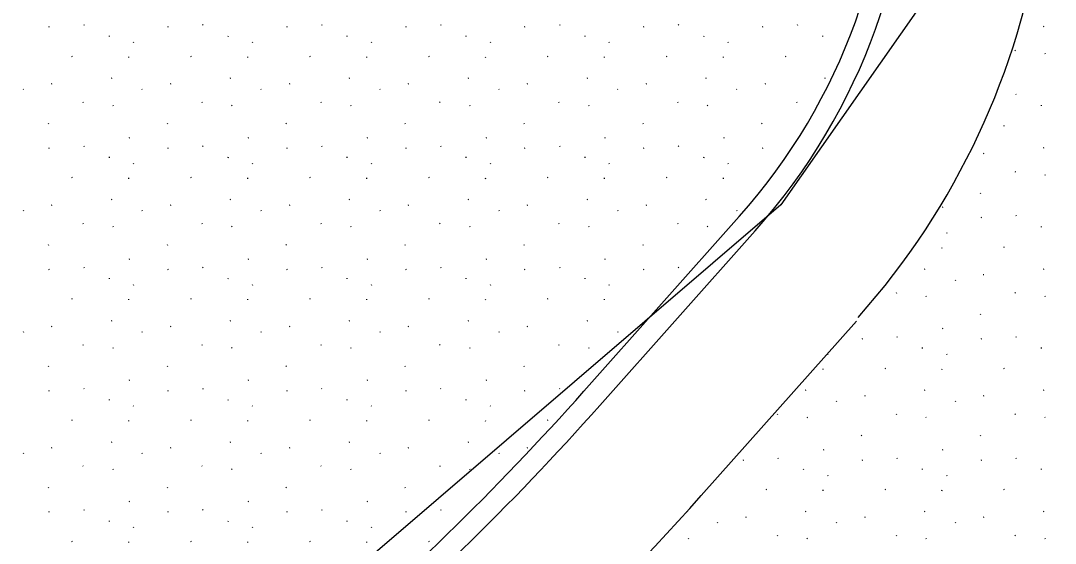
# Model space of a CAD drawing. Extents: x 419396 to 421519, y 4453567 to 4456767.
# Drawn here: x 420928.3 to 421000.8, y 4455168 to 4455204.5 of the extents above; entities that cross this region are included whole.
import ezdxf

# ---------------------------------------------------------------- set-up
doc = ezdxf.new("R2010")
doc.units = 0
for name, color, linetype in [('0_KADASTRO', 7, 'Continuous'), ('Level 41', 7, 'Continuous'), ('Level 62', 7, 'Continuous')]:
    doc.layers.add(name, color=color, linetype=linetype)

msp = doc.modelspace()

# ---------------------------------------------------------------- linework, layer by layer
at = {"layer": '0_KADASTRO'}
msp.add_lwpolyline([(421128.218, 4455437.471), (421062.987, 4455307.75), (421022.211, 4455249.632), (420981.54, 4455191.664), (420919.088, 4455138.161), (420909.418, 4455143.046), (420905.841, 4455146.038), (420901.437, 4455149.953), (420897.849, 4455154.52), (420894.913, 4455159.74), (420892.303, 4455165.122), (420890.509, 4455172.625), (420889.849, 4455182.58), (420910.449, 4455560.119)], dxfattribs=at)
at = {"layer": 'Level 41'}
for p, q in [((420930.294, 4455204.114), (420930.248, 4455204.091)), ((420932.703, 4455204.278), (420932.731, 4455204.234)), ((420938.627, 4455204.114), (420938.58, 4455204.091)), ((420941.035, 4455204.278), (420941.063, 4455204.234)), ((420946.959, 4455204.114), (420946.912, 4455204.091)), ((420949.367, 4455204.278), (420949.395, 4455204.234)), ((420955.291, 4455204.114), (420955.244, 4455204.091)), ((420957.7, 4455204.278), (420957.728, 4455204.234)), ((420963.623, 4455204.114), (420963.576, 4455204.091)), ((420966.032, 4455204.278), (420966.06, 4455204.234)), ((420971.955, 4455204.114), (420971.909, 4455204.091)), ((420974.364, 4455204.278), (420974.392, 4455204.234)), ((420980.288, 4455204.114), (420980.241, 4455204.091)), ((420982.696, 4455204.278), (420982.724, 4455204.234)), ((420999.973, 4455204.143), (420999.926, 4455204.12)), ((420934.503, 4455203.449), (420934.51, 4455203.5)), ((420942.835, 4455203.449), (420942.842, 4455203.5)), ((420951.167, 4455203.449), (420951.174, 4455203.5)), ((420959.499, 4455203.449), (420959.507, 4455203.5)), ((420967.831, 4455203.449), (420967.839, 4455203.5)), ((420976.164, 4455203.449), (420976.171, 4455203.5)), ((420984.496, 4455203.449), (420984.503, 4455203.5)), ((420936.176, 4455203.063), (420936.204, 4455203.019)), ((420944.508, 4455203.063), (420944.536, 4455203.019)), ((420952.84, 4455203.063), (420952.868, 4455203.019)), ((420961.173, 4455203.063), (420961.201, 4455203.019)), ((420969.505, 4455203.063), (420969.533, 4455203.019)), ((420977.837, 4455203.063), (420977.865, 4455203.019)), ((420931.904, 4455202.049), (420931.857, 4455202.026)), ((420935.869, 4455201.975), (420935.877, 4455202.026)), ((420940.236, 4455202.049), (420940.189, 4455202.026)), ((420944.201, 4455201.975), (420944.209, 4455202.026)), ((420948.568, 4455202.049), (420948.522, 4455202.026)), ((420952.534, 4455201.975), (420952.541, 4455202.026)), ((420956.901, 4455202.049), (420956.854, 4455202.026)), ((420960.866, 4455201.975), (420960.873, 4455202.026)), ((420965.233, 4455202.049), (420965.186, 4455202.026)), ((420969.198, 4455201.975), (420969.206, 4455202.026)), ((420973.565, 4455202.049), (420973.518, 4455202.026)), ((420977.53, 4455201.975), (420977.538, 4455202.026)), ((420981.897, 4455202.049), (420981.85, 4455202.026)), ((420997.954, 4455202.491), (420997.982, 4455202.448)), ((421000.043, 4455202.271), (421000.071, 4455202.227)), ((420934.668, 4455200.515), (420934.621, 4455200.492)), ((420943, 4455200.515), (420942.953, 4455200.492)), ((420951.332, 4455200.515), (420951.285, 4455200.492)), ((420959.664, 4455200.515), (420959.617, 4455200.492)), ((420967.996, 4455200.515), (420967.95, 4455200.492)), ((420976.329, 4455200.515), (420976.282, 4455200.492)), ((420984.661, 4455200.515), (420984.614, 4455200.492)), ((420928.451, 4455199.767), (420928.479, 4455199.724)), ((420930.477, 4455200.12), (420930.43, 4455200.097)), ((420936.783, 4455199.767), (420936.811, 4455199.724)), ((420938.809, 4455200.12), (420938.762, 4455200.097)), ((420945.115, 4455199.767), (420945.144, 4455199.724)), ((420947.141, 4455200.12), (420947.094, 4455200.097)), ((420953.448, 4455199.767), (420953.476, 4455199.724)), ((420955.473, 4455200.12), (420955.426, 4455200.097)), ((420961.78, 4455199.767), (420961.808, 4455199.724)), ((420963.805, 4455200.12), (420963.759, 4455200.097)), ((420970.112, 4455199.767), (420970.14, 4455199.724)), ((420972.138, 4455200.12), (420972.091, 4455200.097)), ((420978.444, 4455199.767), (420978.472, 4455199.724)), ((420980.47, 4455200.12), (420980.423, 4455200.097)), ((420998.008, 4455199.416), (420998.036, 4455199.373)), ((420932.649, 4455198.864), (420932.677, 4455198.82)), ((420934.738, 4455198.644), (420934.766, 4455198.6)), ((420940.981, 4455198.864), (420941.009, 4455198.82)), ((420943.07, 4455198.644), (420943.098, 4455198.6)), ((420949.313, 4455198.864), (420949.341, 4455198.82)), ((420951.402, 4455198.644), (420951.43, 4455198.6)), ((420957.645, 4455198.864), (420957.673, 4455198.82)), ((420959.734, 4455198.644), (420959.762, 4455198.6)), ((420965.977, 4455198.864), (420966.005, 4455198.82)), ((420968.066, 4455198.644), (420968.095, 4455198.6)), ((420974.31, 4455198.864), (420974.338, 4455198.82)), ((420976.399, 4455198.644), (420976.427, 4455198.6)), ((420982.642, 4455198.864), (420982.67, 4455198.82)), ((420999.808, 4455198.587), (420999.815, 4455198.638)), ((420930.213, 4455197.368), (420930.241, 4455197.324)), ((420938.545, 4455197.368), (420938.573, 4455197.324)), ((420946.877, 4455197.368), (420946.905, 4455197.324)), ((420955.209, 4455197.368), (420955.237, 4455197.324)), ((420963.541, 4455197.368), (420963.569, 4455197.324)), ((420971.874, 4455197.368), (420971.902, 4455197.324)), ((420980.206, 4455197.368), (420980.234, 4455197.324)), ((420997.209, 4455197.188), (420997.163, 4455197.165)), ((420935.924, 4455196.355), (420935.877, 4455196.332)), ((420944.256, 4455196.355), (420944.209, 4455196.332)), ((420952.588, 4455196.355), (420952.541, 4455196.332)), ((420960.92, 4455196.355), (420960.873, 4455196.332)), ((420969.252, 4455196.355), (420969.206, 4455196.332)), ((420977.585, 4455196.355), (420977.538, 4455196.332)), ((420930.294, 4455195.626), (420930.248, 4455195.603)), ((420932.703, 4455195.789), (420932.731, 4455195.745)), ((420938.627, 4455195.626), (420938.58, 4455195.603)), ((420941.035, 4455195.789), (420941.063, 4455195.745)), ((420946.959, 4455195.626), (420946.912, 4455195.603)), ((420949.367, 4455195.789), (420949.395, 4455195.745)), ((420955.291, 4455195.626), (420955.244, 4455195.603)), ((420957.7, 4455195.789), (420957.728, 4455195.745)), ((420963.623, 4455195.626), (420963.576, 4455195.603)), ((420966.032, 4455195.789), (420966.06, 4455195.745)), ((420971.955, 4455195.626), (420971.909, 4455195.603)), ((420974.364, 4455195.789), (420974.392, 4455195.745)), ((420980.288, 4455195.626), (420980.241, 4455195.603)), ((420999.973, 4455195.654), (420999.926, 4455195.631)), ((420934.503, 4455194.96), (420934.51, 4455195.011)), ((420936.176, 4455194.574), (420936.204, 4455194.53)), ((420942.835, 4455194.96), (420942.842, 4455195.011)), ((420944.508, 4455194.574), (420944.536, 4455194.53)), ((420951.167, 4455194.96), (420951.174, 4455195.011)), ((420952.84, 4455194.574), (420952.868, 4455194.53)), ((420959.499, 4455194.96), (420959.507, 4455195.011)), ((420961.173, 4455194.574), (420961.201, 4455194.53)), ((420967.831, 4455194.96), (420967.839, 4455195.011)), ((420969.505, 4455194.574), (420969.533, 4455194.53)), ((420976.164, 4455194.96), (420976.171, 4455195.011)), ((420977.837, 4455194.574), (420977.865, 4455194.53)), ((420995.782, 4455195.259), (420995.735, 4455195.236)), ((420997.954, 4455194.003), (420997.982, 4455193.959)), ((420931.904, 4455193.561), (420931.857, 4455193.538)), ((420935.869, 4455193.486), (420935.877, 4455193.538)), ((420940.236, 4455193.561), (420940.189, 4455193.538)), ((420944.201, 4455193.486), (420944.209, 4455193.538)), ((420948.568, 4455193.561), (420948.522, 4455193.538)), ((420952.534, 4455193.486), (420952.541, 4455193.538)), ((420956.901, 4455193.561), (420956.854, 4455193.538)), ((420960.866, 4455193.486), (420960.873, 4455193.538)), ((420965.233, 4455193.561), (420965.186, 4455193.538)), ((420969.198, 4455193.486), (420969.206, 4455193.538)), ((420973.565, 4455193.561), (420973.518, 4455193.538)), ((420977.53, 4455193.486), (420977.538, 4455193.538)), ((421000.043, 4455193.782), (421000.071, 4455193.738)), ((420995.518, 4455192.507), (420995.546, 4455192.463)), ((420934.668, 4455192.026), (420934.621, 4455192.004)), ((420943, 4455192.026), (420942.953, 4455192.004)), ((420951.332, 4455192.026), (420951.285, 4455192.004)), ((420959.664, 4455192.026), (420959.617, 4455192.004)), ((420967.996, 4455192.026), (420967.95, 4455192.004)), ((420976.329, 4455192.026), (420976.282, 4455192.004)), ((420928.451, 4455191.279), (420928.479, 4455191.235)), ((420930.477, 4455191.631), (420930.43, 4455191.609)), ((420936.783, 4455191.279), (420936.811, 4455191.235)), ((420938.809, 4455191.631), (420938.762, 4455191.609)), ((420945.115, 4455191.279), (420945.144, 4455191.235)), ((420947.141, 4455191.631), (420947.094, 4455191.609)), ((420953.448, 4455191.279), (420953.476, 4455191.235)), ((420955.473, 4455191.631), (420955.426, 4455191.609)), ((420961.78, 4455191.279), (420961.808, 4455191.235)), ((420963.805, 4455191.631), (420963.759, 4455191.609)), ((420970.112, 4455191.279), (420970.14, 4455191.235)), ((420972.138, 4455191.631), (420972.091, 4455191.609)), ((420978.444, 4455191.279), (420978.472, 4455191.235)), ((420992.897, 4455191.493), (420992.85, 4455191.47)), ((420932.649, 4455190.375), (420932.677, 4455190.332)), ((420940.981, 4455190.375), (420941.009, 4455190.332)), ((420949.313, 4455190.375), (420949.341, 4455190.332)), ((420957.645, 4455190.375), (420957.673, 4455190.332)), ((420965.977, 4455190.375), (420966.005, 4455190.332)), ((420974.31, 4455190.375), (420974.338, 4455190.332)), ((420995.6, 4455190.764), (420995.553, 4455190.741)), ((420998.008, 4455190.927), (420998.036, 4455190.884)), ((420934.738, 4455190.155), (420934.766, 4455190.111)), ((420943.07, 4455190.155), (420943.098, 4455190.111)), ((420951.402, 4455190.155), (420951.43, 4455190.111)), ((420959.734, 4455190.155), (420959.762, 4455190.111)), ((420968.066, 4455190.155), (420968.095, 4455190.111)), ((420976.399, 4455190.155), (420976.427, 4455190.111)), ((420993.149, 4455189.713), (420993.177, 4455189.669)), ((420999.808, 4455190.098), (420999.815, 4455190.15)), ((420930.213, 4455188.879), (420930.241, 4455188.836)), ((420938.545, 4455188.879), (420938.573, 4455188.836)), ((420946.877, 4455188.879), (420946.905, 4455188.836)), ((420955.209, 4455188.879), (420955.237, 4455188.836)), ((420963.541, 4455188.879), (420963.569, 4455188.836)), ((420971.874, 4455188.879), (420971.902, 4455188.836)), ((420992.842, 4455188.625), (420992.85, 4455188.676)), ((420997.209, 4455188.699), (420997.163, 4455188.676)), ((420935.924, 4455187.866), (420935.877, 4455187.843)), ((420944.256, 4455187.866), (420944.209, 4455187.843)), ((420952.588, 4455187.866), (420952.541, 4455187.843)), ((420960.92, 4455187.866), (420960.873, 4455187.843)), ((420969.252, 4455187.866), (420969.206, 4455187.843)), ((420930.294, 4455187.137), (420930.248, 4455187.114)), ((420932.703, 4455187.3), (420932.731, 4455187.256)), ((420938.627, 4455187.137), (420938.58, 4455187.114)), ((420941.035, 4455187.3), (420941.063, 4455187.256)), ((420946.959, 4455187.137), (420946.912, 4455187.114)), ((420949.367, 4455187.3), (420949.395, 4455187.256)), ((420955.291, 4455187.137), (420955.244, 4455187.114)), ((420957.7, 4455187.3), (420957.728, 4455187.256)), ((420963.623, 4455187.137), (420963.576, 4455187.114)), ((420966.032, 4455187.3), (420966.06, 4455187.256)), ((420971.955, 4455187.137), (420971.909, 4455187.114)), ((420974.364, 4455187.3), (420974.392, 4455187.256)), ((420991.641, 4455187.165), (420991.594, 4455187.142)), ((420995.782, 4455186.77), (420995.735, 4455186.747)), ((420999.973, 4455187.165), (420999.926, 4455187.142)), ((420934.503, 4455186.471), (420934.51, 4455186.522)), ((420936.176, 4455186.085), (420936.204, 4455186.042)), ((420942.835, 4455186.471), (420942.842, 4455186.522)), ((420944.508, 4455186.085), (420944.536, 4455186.042)), ((420951.167, 4455186.471), (420951.174, 4455186.522)), ((420952.84, 4455186.085), (420952.868, 4455186.042)), ((420959.499, 4455186.471), (420959.507, 4455186.522)), ((420961.173, 4455186.085), (420961.201, 4455186.042)), ((420967.831, 4455186.471), (420967.839, 4455186.522)), ((420969.505, 4455186.085), (420969.533, 4455186.042)), ((420993.756, 4455186.417), (420993.785, 4455186.373)), ((420989.622, 4455185.514), (420989.65, 4455185.47)), ((420991.711, 4455185.293), (420991.739, 4455185.25)), ((420997.954, 4455185.514), (420997.982, 4455185.47)), ((421000.043, 4455185.293), (421000.071, 4455185.25)), ((420931.904, 4455185.072), (420931.857, 4455185.049)), ((420935.869, 4455184.998), (420935.877, 4455185.049)), ((420940.236, 4455185.072), (420940.189, 4455185.049)), ((420944.201, 4455184.998), (420944.209, 4455185.049)), ((420948.568, 4455185.072), (420948.522, 4455185.049)), ((420952.534, 4455184.998), (420952.541, 4455185.049)), ((420956.901, 4455185.072), (420956.854, 4455185.049)), ((420960.866, 4455184.998), (420960.873, 4455185.049)), ((420965.233, 4455185.072), (420965.186, 4455185.049)), ((420969.198, 4455184.998), (420969.206, 4455185.049)), ((420995.518, 4455184.018), (420995.546, 4455183.974)), ((420930.477, 4455183.143), (420930.43, 4455183.12)), ((420934.668, 4455183.538), (420934.621, 4455183.515)), ((420938.809, 4455183.143), (420938.762, 4455183.12)), ((420943, 4455183.538), (420942.953, 4455183.515)), ((420947.141, 4455183.143), (420947.094, 4455183.12)), ((420951.332, 4455183.538), (420951.285, 4455183.515)), ((420955.473, 4455183.143), (420955.426, 4455183.12)), ((420959.664, 4455183.538), (420959.617, 4455183.515)), ((420963.805, 4455183.143), (420963.759, 4455183.12)), ((420967.996, 4455183.538), (420967.95, 4455183.515)), ((420992.897, 4455183.004), (420992.85, 4455182.981)), ((420928.451, 4455182.79), (420928.479, 4455182.746)), ((420936.783, 4455182.79), (420936.811, 4455182.746)), ((420945.115, 4455182.79), (420945.144, 4455182.746)), ((420953.448, 4455182.79), (420953.476, 4455182.746)), ((420961.78, 4455182.79), (420961.808, 4455182.746)), ((420970.112, 4455182.79), (420970.14, 4455182.746)), ((420987.268, 4455182.275), (420987.221, 4455182.252)), ((420989.676, 4455182.439), (420989.704, 4455182.395)), ((420995.6, 4455182.275), (420995.553, 4455182.252)), ((420998.008, 4455182.439), (420998.036, 4455182.395)), ((420932.649, 4455181.886), (420932.677, 4455181.843)), ((420934.738, 4455181.666), (420934.766, 4455181.622)), ((420940.981, 4455181.886), (420941.009, 4455181.843)), ((420943.07, 4455181.666), (420943.098, 4455181.622)), ((420949.313, 4455181.886), (420949.341, 4455181.843)), ((420951.402, 4455181.666), (420951.43, 4455181.622)), ((420957.645, 4455181.886), (420957.673, 4455181.843)), ((420959.734, 4455181.666), (420959.762, 4455181.622)), ((420965.977, 4455181.886), (420966.005, 4455181.843)), ((420968.066, 4455181.666), (420968.095, 4455181.622)), ((420991.476, 4455181.61), (420991.483, 4455181.661)), ((420999.808, 4455181.61), (420999.815, 4455181.661)), ((420984.817, 4455181.224), (420984.845, 4455181.18)), ((420993.149, 4455181.224), (420993.177, 4455181.18)), ((420930.213, 4455180.39), (420930.241, 4455180.347)), ((420938.545, 4455180.39), (420938.573, 4455180.347)), ((420946.877, 4455180.39), (420946.905, 4455180.347)), ((420955.209, 4455180.39), (420955.237, 4455180.347)), ((420963.541, 4455180.39), (420963.569, 4455180.347)), ((420984.51, 4455180.136), (420984.518, 4455180.187)), ((420988.877, 4455180.21), (420988.83, 4455180.187)), ((420992.842, 4455180.136), (420992.85, 4455180.187)), ((420997.209, 4455180.21), (420997.163, 4455180.187)), ((420935.924, 4455179.377), (420935.877, 4455179.354)), ((420944.256, 4455179.377), (420944.209, 4455179.354)), ((420952.588, 4455179.377), (420952.541, 4455179.354)), ((420960.92, 4455179.377), (420960.873, 4455179.354)), ((420930.294, 4455178.648), (420930.248, 4455178.625)), ((420932.703, 4455178.811), (420932.731, 4455178.768)), ((420938.627, 4455178.648), (420938.58, 4455178.625)), ((420941.035, 4455178.811), (420941.063, 4455178.768)), ((420946.959, 4455178.648), (420946.912, 4455178.625)), ((420949.367, 4455178.811), (420949.395, 4455178.768)), ((420955.291, 4455178.648), (420955.244, 4455178.625)), ((420957.7, 4455178.811), (420957.728, 4455178.768)), ((420963.623, 4455178.648), (420963.576, 4455178.625)), ((420966.032, 4455178.811), (420966.06, 4455178.768)), ((420983.309, 4455178.676), (420983.262, 4455178.653)), ((420991.641, 4455178.676), (420991.594, 4455178.653)), ((420999.973, 4455178.676), (420999.926, 4455178.653)), ((420934.503, 4455177.982), (420934.51, 4455178.033)), ((420942.835, 4455177.982), (420942.842, 4455178.033)), ((420951.167, 4455177.982), (420951.174, 4455178.033)), ((420959.499, 4455177.982), (420959.507, 4455178.033)), ((420985.424, 4455177.928), (420985.452, 4455177.885)), ((420987.45, 4455178.281), (420987.403, 4455178.258)), ((420993.756, 4455177.928), (420993.785, 4455177.885)), ((420995.782, 4455178.281), (420995.735, 4455178.258)), ((420936.176, 4455177.596), (420936.204, 4455177.553)), ((420944.508, 4455177.596), (420944.536, 4455177.553)), ((420952.84, 4455177.596), (420952.868, 4455177.553)), ((420961.173, 4455177.596), (420961.201, 4455177.553)), ((420931.904, 4455176.583), (420931.857, 4455176.56)), ((420935.869, 4455176.509), (420935.877, 4455176.56)), ((420940.236, 4455176.583), (420940.189, 4455176.56)), ((420944.201, 4455176.509), (420944.209, 4455176.56)), ((420948.568, 4455176.583), (420948.522, 4455176.56)), ((420952.534, 4455176.509), (420952.541, 4455176.56)), ((420956.901, 4455176.583), (420956.854, 4455176.56)), ((420960.866, 4455176.509), (420960.873, 4455176.56)), ((420965.233, 4455176.583), (420965.186, 4455176.56)), ((420981.29, 4455177.025), (420981.318, 4455176.981)), ((420983.379, 4455176.805), (420983.407, 4455176.761)), ((420989.622, 4455177.025), (420989.65, 4455176.981)), ((420991.711, 4455176.805), (420991.739, 4455176.761)), ((420997.954, 4455177.025), (420997.982, 4455176.981)), ((421000.043, 4455176.805), (421000.071, 4455176.761)), ((420934.668, 4455175.049), (420934.621, 4455175.026)), ((420943, 4455175.049), (420942.953, 4455175.026)), ((420951.332, 4455175.049), (420951.285, 4455175.026)), ((420959.664, 4455175.049), (420959.617, 4455175.026)), ((420987.186, 4455175.529), (420987.214, 4455175.485)), ((420995.518, 4455175.529), (420995.546, 4455175.485)), ((420928.451, 4455174.301), (420928.479, 4455174.257)), ((420930.477, 4455174.654), (420930.43, 4455174.631)), ((420936.783, 4455174.301), (420936.811, 4455174.257)), ((420938.809, 4455174.654), (420938.762, 4455174.631)), ((420945.115, 4455174.301), (420945.144, 4455174.257)), ((420947.141, 4455174.654), (420947.094, 4455174.631)), ((420953.448, 4455174.301), (420953.476, 4455174.257)), ((420955.473, 4455174.654), (420955.426, 4455174.631)), ((420961.78, 4455174.301), (420961.808, 4455174.257)), ((420963.805, 4455174.654), (420963.759, 4455174.631)), ((420984.565, 4455174.516), (420984.518, 4455174.493)), ((420992.897, 4455174.516), (420992.85, 4455174.493)), ((420978.935, 4455173.787), (420978.889, 4455173.764)), ((420981.344, 4455173.95), (420981.372, 4455173.906)), ((420987.268, 4455173.787), (420987.221, 4455173.764)), ((420989.676, 4455173.95), (420989.704, 4455173.906)), ((420995.6, 4455173.787), (420995.553, 4455173.764)), ((420998.008, 4455173.95), (420998.036, 4455173.906)), ((420932.649, 4455173.398), (420932.677, 4455173.354)), ((420934.738, 4455173.177), (420934.766, 4455173.133)), ((420940.981, 4455173.398), (420941.009, 4455173.354)), ((420943.07, 4455173.177), (420943.098, 4455173.133)), ((420949.313, 4455173.398), (420949.341, 4455173.354)), ((420951.402, 4455173.177), (420951.43, 4455173.133)), ((420957.645, 4455173.398), (420957.673, 4455173.354)), ((420959.734, 4455173.177), (420959.762, 4455173.133)), ((420983.144, 4455173.121), (420983.151, 4455173.172)), ((420991.476, 4455173.121), (420991.483, 4455173.172)), ((420999.808, 4455173.121), (420999.815, 4455173.172)), ((420984.817, 4455172.735), (420984.845, 4455172.691)), ((420993.149, 4455172.735), (420993.177, 4455172.691)), ((420930.213, 4455171.902), (420930.241, 4455171.858)), ((420938.545, 4455171.902), (420938.573, 4455171.858)), ((420946.877, 4455171.902), (420946.905, 4455171.858)), ((420955.209, 4455171.902), (420955.237, 4455171.858)), ((420980.545, 4455171.722), (420980.498, 4455171.699)), ((420984.51, 4455171.647), (420984.518, 4455171.699)), ((420988.877, 4455171.722), (420988.83, 4455171.699)), ((420992.842, 4455171.647), (420992.85, 4455171.699)), ((420997.209, 4455171.722), (420997.163, 4455171.699)), ((420935.924, 4455170.888), (420935.877, 4455170.865)), ((420944.256, 4455170.888), (420944.209, 4455170.865)), ((420952.588, 4455170.888), (420952.541, 4455170.865)), ((420930.294, 4455170.159), (420930.248, 4455170.136)), ((420932.703, 4455170.322), (420932.731, 4455170.279)), ((420938.627, 4455170.159), (420938.58, 4455170.136)), ((420941.035, 4455170.322), (420941.063, 4455170.279)), ((420946.959, 4455170.159), (420946.912, 4455170.136)), ((420949.367, 4455170.322), (420949.395, 4455170.279)), ((420955.291, 4455170.159), (420955.244, 4455170.136)), ((420957.7, 4455170.322), (420957.728, 4455170.279)), ((420974.976, 4455170.187), (420974.93, 4455170.165)), ((420983.309, 4455170.187), (420983.262, 4455170.165)), ((420991.641, 4455170.187), (420991.594, 4455170.165)), ((420999.973, 4455170.187), (420999.926, 4455170.165)), ((420934.503, 4455169.493), (420934.51, 4455169.545)), ((420942.835, 4455169.493), (420942.842, 4455169.545)), ((420951.167, 4455169.493), (420951.174, 4455169.545)), ((420977.092, 4455169.44), (420977.12, 4455169.396)), ((420979.118, 4455169.792), (420979.071, 4455169.77)), ((420985.424, 4455169.44), (420985.452, 4455169.396)), ((420987.45, 4455169.792), (420987.403, 4455169.77)), ((420993.756, 4455169.44), (420993.785, 4455169.396)), ((420995.782, 4455169.792), (420995.735, 4455169.77)), ((420936.176, 4455169.108), (420936.204, 4455169.064)), ((420944.508, 4455169.108), (420944.536, 4455169.064)), ((420952.84, 4455169.108), (420952.868, 4455169.064)), ((420981.29, 4455168.536), (420981.318, 4455168.493)), ((420989.622, 4455168.536), (420989.65, 4455168.493)), ((420997.954, 4455168.536), (420997.982, 4455168.493)), ((420931.904, 4455168.094), (420931.857, 4455168.071)), ((420935.869, 4455168.02), (420935.877, 4455168.071)), ((420940.236, 4455168.094), (420940.189, 4455168.071)), ((420944.201, 4455168.02), (420944.209, 4455168.071)), ((420948.568, 4455168.094), (420948.522, 4455168.071)), ((420952.534, 4455168.02), (420952.541, 4455168.071)), ((420956.901, 4455168.094), (420956.854, 4455168.071)), ((420975.046, 4455168.316), (420975.075, 4455168.272)), ((420983.379, 4455168.316), (420983.407, 4455168.272)), ((420991.711, 4455168.316), (420991.739, 4455168.272)), ((421000.043, 4455168.316), (421000.071, 4455168.272))]:
    msp.add_line(p, q, dxfattribs=at)
at = {"layer": 'Level 62'}
for p, q in [((420967.753, 4455178.617), (420978.639, 4455190.839)), ((420968.874, 4455177.619), (420979.759, 4455189.841)), ((420975.968, 4455171.301), (420986.853, 4455183.523))]:
    msp.add_line(p, q, dxfattribs=at)
for centre, radius, start, end in [((420947.389, 4455219.026), 53, 318.30961, 155.93769), ((420947.276, 4455218.773), 43.5, 318.30961, 129.8234), ((420947.276, 4455218.773), 42, 318.30961, 129.8234), ((420819.897, 4455310.308), 198, 302.27233, 318.30961), ((420819.897, 4455310.308), 199.5, 302.27233, 318.30961), ((420819.897, 4455310.308), 209, 307.7589, 318.30961)]:
    msp.add_arc(centre, radius, start, end, dxfattribs=at)

doc.saveas('drawing.dxf')
